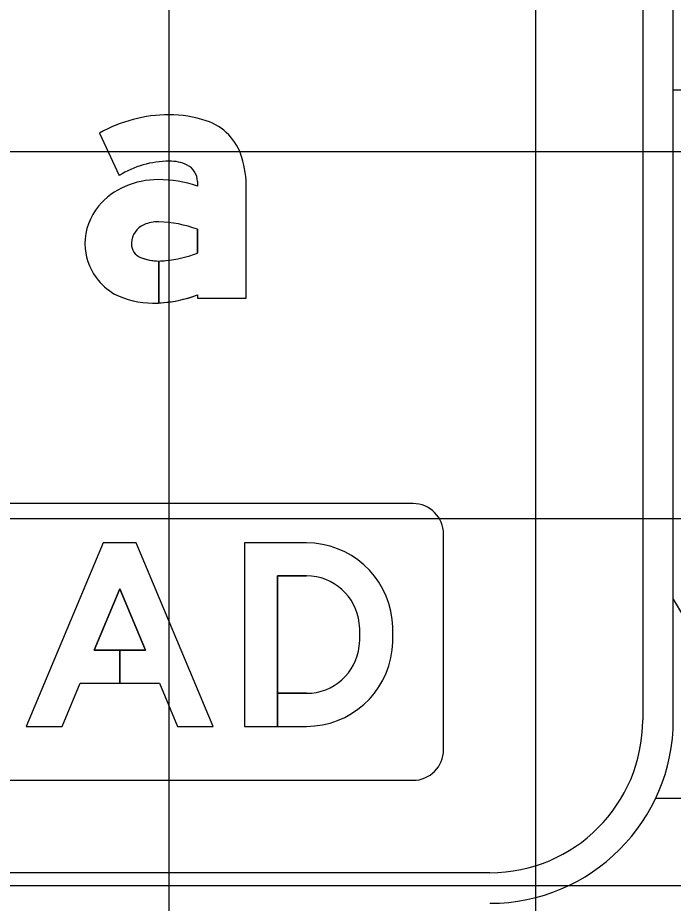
# Model space of a CAD drawing. Extents: x 1797809 to 2198143, y 249608 to 1237864.
# Drawn here: x 2195696.962 to 2195700.537, y 1237199.009 to 1237203.836 of the extents above; entities that cross this region are included whole.
import ezdxf

# ---------------------------------------------------------------- set-up
doc = ezdxf.new("R2010")
doc.units = 0
for name, color, linetype in [('GSBWFILL', 7, 'Continuous'), ('GSCOLORFILL', 7, 'Continuous'), ('GSDIMS', 7, 'Continuous'), ('GSOUTLINE', 7, 'Continuous'), ('GSSHT', 7, 'Continuous')]:
    doc.layers.add(name, color=color, linetype=linetype)

msp = doc.modelspace()

# ---------------------------------------------------------------- linework, layer by layer
at = {"layer": 'GSBWFILL'}
msp.add_line((2195698.3784, 1237199.9737), (2195698.5366, 1237199.9737), dxfattribs=at)
for points in [[(2195697.4085, 1237203.2069), (2195697.5155, 1237202.9758)], [(2195697.9416, 1237202.9433), (2195697.9416, 1237202.9187)], [(2195697.9416, 1237202.3257), (2195697.9416, 1237202.307), (2195698.2083, 1237202.307), (2195698.2083, 1237202.9087)], [(2195697.9416, 1237202.6827), (2195697.9416, 1237202.5531)], [(2195697.7316, 1237202.2812), (2195697.7316, 1237202.51)], [(2195697.7317, 1237202.51), (2195697.7317, 1237202.2812)], [(2195698.5366, 1237200.9737), (2195698.1983, 1237200.9737), (2195698.1983, 1237199.9737), (2195698.3783, 1237199.9737), (2195698.3783, 1237200.7937), (2195698.5366, 1237200.7937)], [(2195698.5366, 1237200.1537), (2195698.3784, 1237200.1537), (2195698.3784, 1237199.9737)]]:
    msp.add_lwpolyline(points, dxfattribs=at)
msp.add_lwpolyline([(2195697.6588, 1237200.3887), (2195697.5184, 1237200.3887), (2195697.5184, 1237200.2087), (2195697.7344, 1237200.2087), (2195697.8331, 1237199.9737), (2195698.0283, 1237199.9737), (2195697.6083, 1237200.9737), (2195697.4283, 1237200.9737), (2195697.0083, 1237199.9737), (2195697.2036, 1237199.9737), (2195697.3023, 1237200.2087), (2195697.5183, 1237200.2087), (2195697.5183, 1237200.3887), (2195697.3779, 1237200.3887), (2195697.5183, 1237200.7232)], close=True, dxfattribs=at)
for centre, radius, start, end in [((2195698.5366, 1237200.5037), 0.47, 6.5003, 90), ((2195698.5366, 1237200.5037), 0.29, 6.5002, 90), ((2195698.2733, 1237200.4737), 0.555, 353.4998, 6.5003), ((2195698.2733, 1237200.4737), 0.735, 353.4998, 6.5002), ((2195698.5366, 1237200.4437), 0.29, 270, 353.4998), ((2195698.5366, 1237200.4437), 0.47, 270, 353.4998)]:
    msp.add_arc(centre, radius, start, end, dxfattribs=at)
for centre, major_axis, start_param, end_param in [((2195697.7867, 1237202.5428), (0, 0.7643), 0, 0.517719), ((2195697.7867, 1237202.6544), (0, 0.6527), 5.96613, 6.283185), ((2195697.8967, 1237202.9895), (0, 0.3), 4.997165, 5.96613), ((2195697.7867, 1237202.5428), (0, 0.5109), 0, 0.559495), ((2195697.7963, 1237202.8519), (0, 0.202), 5.822746, 6.330435), ((2195697.8416, 1237202.9433), (0, 0.1), 4.712389, 5.822746), ((2195697.6207, 1237202.9087), (0, 0.5876), 4.712389, 4.997165), ((2195697.7277, 1237202.4964), (0, 0.4572), 0, 0.404512), ((2195697.7277, 1237202.2805), (0, 0.6732), 5.959871, 6.283185), ((2195697.6964, 1237202.5645), (0, 0.3823), 0.399285, 0.87593), ((2195697.6494, 1237202.6036), (0, 0.3211), 0.87593, 1.570796), ((2195697.6949, 1237202.6039), (0, 0.1133), 0.408547, 1.530785), ((2195697.7265, 1237202.531), (0, 0.1928), 6.259455, 6.691732), ((2195697.7125, 1237202.0685), (0, 0.6556), 5.926185, 6.254823), ((2195697.6352, 1237202.6036), (0, 0.3069), 1.570796, 2.21394), ((2195697.7023, 1237202.6036), (0, 0.1207), 1.530785, 1.570796), ((2195697.6616, 1237202.6036), (0, 0.08), 1.570796, 2.757027), ((2195697.7161, 1237203.1267), (0, 0.6163), 3.228562, 3.516221), ((2195697.7316, 1237202.7767), (0, 0.2667), 2.757027, 3.141593), ((2195697.7316, 1237202.7767), (0, 0.2667), 3.141843, 3.28451), ((2195697.6624, 1237202.6241), (0, 0.341), 2.21394, 2.611125), ((2195697.6974, 1237202.7392), (0, 0.4588), 2.672443, 3.141593), ((2195697.6974, 1237202.961), (0, 0.6806), 3.192057, 3.508644), ((2195697.6974, 1237202.961), (0, 0.6806), 3.141593, 3.191959)]:
    msp.add_ellipse(centre, major_axis=major_axis, ratio=0.999998, start_param=start_param, end_param=end_param, dxfattribs=at)
at = {"layer": 'GSCOLORFILL'}
for p, q in [((2195700.3703, 1237208.0176), (2195700.3703, 1237200.0092)), ((2195700.537, 1237200.0092), (2195700.537, 1237208.0176)), ((2195699.1175, 1237201.1878), (2195686.9425, 1237201.1878)), ((2195699.2841, 1237199.8462), (2195699.2841, 1237201.0212)), ((2195698.3784, 1237199.9737), (2195698.5366, 1237199.9737)), ((2195686.9425, 1237199.6795), (2195699.1175, 1237199.6795)), ((2195699.537, 1237199.1759), (2195686.5387, 1237199.1759))]:
    msp.add_line(p, q, dxfattribs=at)
for points in [[(2195697.4085, 1237203.2069), (2195697.5155, 1237202.9758)], [(2195697.9416, 1237202.9433), (2195697.9416, 1237202.9187)], [(2195697.9416, 1237202.3257), (2195697.9416, 1237202.307), (2195698.2083, 1237202.307), (2195698.2083, 1237202.9087)], [(2195697.9416, 1237202.6827), (2195697.9416, 1237202.5531)], [(2195697.7316, 1237202.2812), (2195697.7316, 1237202.51)], [(2195697.7317, 1237202.51), (2195697.7317, 1237202.2812)], [(2195698.5366, 1237200.9737), (2195698.1983, 1237200.9737), (2195698.1983, 1237199.9737), (2195698.3783, 1237199.9737), (2195698.3783, 1237200.7937), (2195698.5366, 1237200.7937)], [(2195698.5366, 1237200.1537), (2195698.3784, 1237200.1537), (2195698.3784, 1237199.9737)]]:
    msp.add_lwpolyline(points, dxfattribs=at)
msp.add_lwpolyline([(2195697.6588, 1237200.3887), (2195697.5184, 1237200.3887), (2195697.5184, 1237200.2087), (2195697.7344, 1237200.2087), (2195697.8331, 1237199.9737), (2195698.0283, 1237199.9737), (2195697.6083, 1237200.9737), (2195697.4283, 1237200.9737), (2195697.0083, 1237199.9737), (2195697.2036, 1237199.9737), (2195697.3023, 1237200.2087), (2195697.5183, 1237200.2087), (2195697.5183, 1237200.3887), (2195697.3779, 1237200.3887), (2195697.5183, 1237200.7232)], close=True, dxfattribs=at)
for centre, radius, start, end in [((2195699.1175, 1237201.0212), 0.1667, 0, 90), ((2195698.5366, 1237200.5037), 0.47, 6.5003, 90), ((2195698.5366, 1237200.5037), 0.29, 6.5002, 90), ((2195698.2733, 1237200.4737), 0.555, 353.4998, 6.5003), ((2195698.2733, 1237200.4737), 0.735, 353.4998, 6.5002), ((2195698.5366, 1237200.4437), 0.29, 270, 353.4998), ((2195698.5366, 1237200.4437), 0.47, 270, 353.4998), ((2195699.537, 1237200.0092), 1, 270, 0), ((2195699.537, 1237200.0092), 0.8333, 270, 0), ((2195699.1175, 1237199.8462), 0.1667, 270.0083, 360)]:
    msp.add_arc(centre, radius, start, end, dxfattribs=at)
for centre, major_axis, start_param, end_param in [((2195697.7867, 1237202.5428), (0, 0.7643), 0, 0.517719), ((2195697.7867, 1237202.6544), (0, 0.6527), 5.96613, 6.283185), ((2195697.8967, 1237202.9895), (0, 0.3), 4.997165, 5.96613), ((2195697.7867, 1237202.5428), (0, 0.5109), 0, 0.559495), ((2195697.7963, 1237202.8519), (0, 0.202), 5.822746, 6.330435), ((2195697.8416, 1237202.9433), (0, 0.1), 4.712389, 5.822746), ((2195697.6207, 1237202.9087), (0, 0.5876), 4.712389, 4.997165), ((2195697.7277, 1237202.4964), (0, 0.4572), 0, 0.404512), ((2195697.7277, 1237202.2805), (0, 0.6732), 5.959871, 6.283185), ((2195697.6964, 1237202.5645), (0, 0.3823), 0.399285, 0.87593), ((2195697.6494, 1237202.6036), (0, 0.3211), 0.87593, 1.570796), ((2195697.6949, 1237202.6039), (0, 0.1133), 0.408547, 1.530785), ((2195697.7265, 1237202.531), (0, 0.1928), 6.259455, 6.691732), ((2195697.7125, 1237202.0685), (0, 0.6556), 5.926185, 6.254823), ((2195697.6352, 1237202.6036), (0, 0.3069), 1.570796, 2.21394), ((2195697.7023, 1237202.6036), (0, 0.1207), 1.530785, 1.570796), ((2195697.6616, 1237202.6036), (0, 0.08), 1.570796, 2.757027), ((2195697.7161, 1237203.1267), (0, 0.6163), 3.228562, 3.516221), ((2195697.7316, 1237202.7767), (0, 0.2667), 2.757027, 3.141593), ((2195697.7316, 1237202.7767), (0, 0.2667), 3.141843, 3.28451), ((2195697.6624, 1237202.6241), (0, 0.341), 2.21394, 2.611125), ((2195697.6974, 1237202.7392), (0, 0.4588), 2.672443, 3.141593), ((2195697.6974, 1237202.961), (0, 0.6806), 3.192057, 3.508644), ((2195697.6974, 1237202.961), (0, 0.6806), 3.141593, 3.191959)]:
    msp.add_ellipse(centre, major_axis=major_axis, ratio=0.999998, start_param=start_param, end_param=end_param, dxfattribs=at)
at = {"layer": 'GSDIMS'}
for p, q in [((2195700.537, 1237203.4438), (2195710.2917, 1237203.4438)), ((2195700.537, 1237200.667), (2195701.1775, 1237199.5814)), ((2195700.4408, 1237199.5814), (2195710.2917, 1237199.5814))]:
    msp.add_line(p, q, dxfattribs=at)
at = {"layer": 'GSOUTLINE'}
msp.add_line((2195698.3783, 1237200.1537), (2195698.5366, 1237200.1537), dxfattribs=at)
for points in [[(2195697.4085, 1237203.2069), (2195697.5155, 1237202.9758)], [(2195697.9416, 1237202.9433), (2195697.9416, 1237202.9187)], [(2195697.9416, 1237202.3257), (2195697.9416, 1237202.307), (2195698.2083, 1237202.307), (2195698.2083, 1237202.9087)], [(2195697.9416, 1237202.5531), (2195697.9416, 1237202.6827)], [(2195698.5366, 1237200.9737), (2195698.1983, 1237200.9737), (2195698.1983, 1237199.9737), (2195698.5366, 1237199.9737)], [(2195698.5366, 1237200.7937), (2195698.3783, 1237200.7937), (2195698.3783, 1237200.1537)]]:
    msp.add_lwpolyline(points, dxfattribs=at)
for points in [[(2195697.3023, 1237200.2087), (2195697.7344, 1237200.2087), (2195697.8331, 1237199.9737), (2195698.0283, 1237199.9737), (2195697.6083, 1237200.9737), (2195697.4283, 1237200.9737), (2195697.0083, 1237199.9737), (2195697.2036, 1237199.9737)], [(2195697.6588, 1237200.3887), (2195697.5183, 1237200.7232), (2195697.3779, 1237200.3887)]]:
    msp.add_lwpolyline(points, close=True, dxfattribs=at)
for centre, radius, start, end in [((2195698.5366, 1237200.5037), 0.47, 6.5003, 90), ((2195698.5366, 1237200.5037), 0.29, 6.5003, 90), ((2195698.2733, 1237200.4737), 0.555, 353.4998, 6.5002), ((2195698.2733, 1237200.4737), 0.735, 353.4998, 6.5002), ((2195698.5366, 1237200.4437), 0.29, 270, 353.4998), ((2195698.5366, 1237200.4437), 0.47, 270, 353.4998)]:
    msp.add_arc(centre, radius, start, end, dxfattribs=at)
for centre, major_axis, start_param, end_param in [((2195697.7867, 1237202.5428), (0, 0.7643), 6.283185, 6.800904), ((2195697.7867, 1237202.6544), (0, 0.6527), 5.96613, 6.283185), ((2195697.8967, 1237202.9895), (0, 0.3), 4.997165, 5.96613), ((2195697.7867, 1237202.5428), (0, 0.5109), 0, 0.559495), ((2195697.7963, 1237202.8519), (0, 0.202), 5.822746, 6.330435), ((2195697.8416, 1237202.9433), (0, 0.1), 4.712389, 5.822746), ((2195697.6207, 1237202.9087), (0, 0.5876), 4.712389, 4.997165), ((2195697.7277, 1237202.4964), (0, 0.4572), 0, 0.404512), ((2195697.7277, 1237202.2805), (0, 0.6732), 5.959871, 6.283185), ((2195697.6964, 1237202.5645), (0, 0.3823), 0.399285, 0.87593), ((2195697.6494, 1237202.6036), (0, 0.3211), 0.87593, 1.570796), ((2195697.6949, 1237202.6039), (0, 0.1133), 0.408547, 1.530785), ((2195697.7265, 1237202.531), (0, 0.1928), 6.25958, 6.691732), ((2195697.7125, 1237202.0685), (0, 0.6556), 5.926185, 6.254787), ((2195697.7308, 1237202.7138), (0, 0.01), 6.254787, 6.25958), ((2195697.6352, 1237202.6036), (0, 0.3069), 1.570796, 2.21394), ((2195697.7023, 1237202.6036), (0, 0.1207), 1.530785, 1.570796), ((2195697.6616, 1237202.6036), (0, 0.08), 1.570796, 2.757027), ((2195697.7161, 1237203.1267), (0, 0.6163), 3.228562, 3.516221), ((2195697.7316, 1237202.7767), (0, 0.2667), 2.757027, 3.28451), ((2195697.6624, 1237202.6241), (0, 0.341), 2.21394, 2.611125), ((2195697.6974, 1237202.7392), (0, 0.4588), 2.672443, 3.141593), ((2195697.6974, 1237202.961), (0, 0.6806), 3.141593, 3.508644)]:
    msp.add_ellipse(centre, major_axis=major_axis, ratio=0.999998, start_param=start_param, end_param=end_param, dxfattribs=at)
at = {"layer": 'GSSHT'}
for p, q in [((2195697.7875, 1237163.1062), (2195697.7875, 1237223.1062)), ((2195699.7875, 1237163.1062), (2195699.7875, 1237223.1062)), ((2195657.7875, 1237203.1062), (2195787.7875, 1237203.1062)), ((2195657.7875, 1237201.1062), (2195787.7875, 1237201.1062)), ((2195657.7875, 1237199.1062), (2195787.7875, 1237199.1062))]:
    msp.add_line(p, q, dxfattribs=at)

doc.saveas('drawing.dxf')
